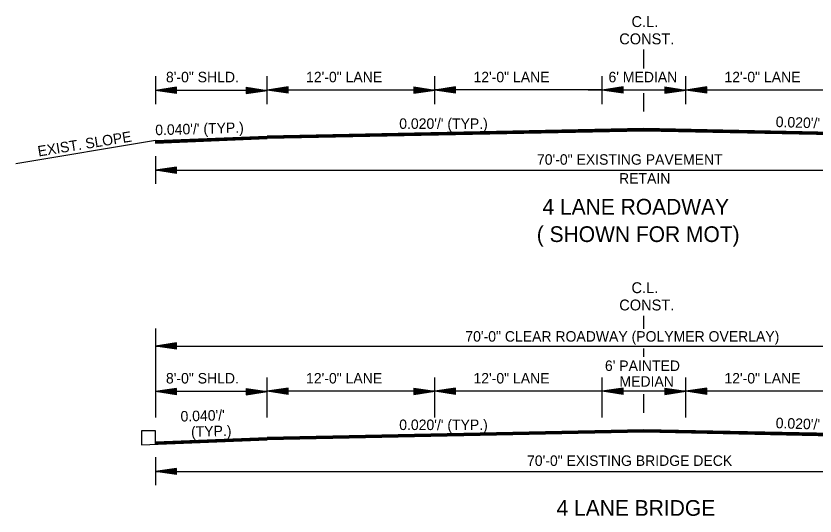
# Model space of a CAD drawing. Extents: x 550980 to 1930787, y -1972975 to 596640.
# Drawn here: x 551090 to 551662, y -1957351 to -1956993 of the extents above; entities that cross this region are included whole.
import ezdxf

# ---------------------------------------------------------------- set-up
doc = ezdxf.new("R2010")
doc.units = 0
doc.layers.add('R_Border', color=7, linetype='Continuous')
doc.layers.add('R_Draft', color=7, linetype='Continuous')

msp = doc.modelspace()

# ---------------------------------------------------------------- linework, layer by layer
at = {"layer": 'R_Border'}
for p, q in [((551189.57, -1957290.23), (551179.4, -1957290.23)), ((551179.4, -1957290.23), (551179.4, -1957300.24)), ((551189.57, -1957299.64), (551189.57, -1957290.23))]:
    msp.add_line(p, q, dxfattribs=at)
at = {"layer": 'R_Draft'}
for p, q in [((551539.61, -1957030.78), (551539.61, -1957017.1)), ((551189.57, -1957036.17), (551189.57, -1957056.17)), ((551269.61, -1957056.17), (551269.61, -1957036.28)), ((551389.61, -1957056.17), (551389.61, -1957036.28)), ((551509.61, -1957056.17), (551509.61, -1957036.28)), ((551569.53, -1957046.17), (551569.53, -1957036.28)), ((551569.61, -1957056.17), (551569.61, -1957036.28)), ((551204.61, -1957044.09), (551189.61, -1957046.34)), ((551269.61, -1957046.34), (551189.61, -1957046.34)), ((551204.61, -1957048.59), (551189.61, -1957046.34)), ((551204.61, -1957044.47), (551192.11, -1957046.34)), ((551204.61, -1957048.22), (551192.11, -1957046.34)), ((551204.61, -1957044.85), (551194.69, -1957046.34)), ((551204.61, -1957047.84), (551194.69, -1957046.34)), ((551204.61, -1957045.23), (551197.19, -1957046.34)), ((551204.61, -1957047.46), (551197.19, -1957046.34)), ((551204.61, -1957045.61), (551199.73, -1957046.34)), ((551204.61, -1957047.07), (551199.73, -1957046.34)), ((551204.61, -1957045.99), (551202.24, -1957046.34)), ((551204.61, -1957046.7), (551202.24, -1957046.34)), ((551204.61, -1957048.59), (551204.61, -1957044.09)), ((551254.61, -1957044.09), (551269.61, -1957046.34)), ((551254.61, -1957044.09), (551254.61, -1957048.59)), ((551254.61, -1957044.47), (551267.1, -1957046.34)), ((551254.61, -1957044.85), (551264.52, -1957046.34)), ((551254.61, -1957045.23), (551262.03, -1957046.34)), ((551254.61, -1957045.62), (551259.48, -1957046.34)), ((551254.61, -1957045.99), (551256.98, -1957046.34)), ((551254.61, -1957048.59), (551269.61, -1957046.34)), ((551254.61, -1957047.08), (551259.48, -1957046.34)), ((551254.61, -1957047.84), (551264.52, -1957046.34)), ((551254.61, -1957048.22), (551267.1, -1957046.34)), ((551254.61, -1957047.46), (551262.03, -1957046.34)), ((551254.61, -1957046.7), (551256.98, -1957046.34)), ((551284.61, -1957043.92), (551269.61, -1957046.17)), ((551389.61, -1957046.17), (551269.61, -1957046.17)), ((551284.61, -1957048.42), (551269.61, -1957046.17)), ((551284.61, -1957044.3), (551272.11, -1957046.17)), ((551284.61, -1957048.05), (551272.11, -1957046.17)), ((551284.61, -1957044.68), (551274.69, -1957046.17)), ((551284.61, -1957047.67), (551274.69, -1957046.17)), ((551284.61, -1957045.06), (551277.19, -1957046.17)), ((551284.61, -1957047.29), (551277.19, -1957046.17)), ((551284.61, -1957045.44), (551279.73, -1957046.17)), ((551284.61, -1957046.9), (551279.73, -1957046.17)), ((551284.61, -1957045.82), (551282.24, -1957046.17)), ((551284.61, -1957046.53), (551282.24, -1957046.17)), ((551284.61, -1957048.42), (551284.61, -1957043.92)), ((551374.61, -1957043.92), (551389.61, -1957046.17)), ((551374.61, -1957043.92), (551374.61, -1957048.42)), ((551374.61, -1957044.3), (551387.1, -1957046.17)), ((551374.61, -1957044.68), (551384.52, -1957046.17)), ((551374.61, -1957045.06), (551382.03, -1957046.17)), ((551374.61, -1957045.45), (551379.48, -1957046.17)), ((551374.61, -1957045.82), (551376.98, -1957046.17)), ((551374.61, -1957048.42), (551389.61, -1957046.17)), ((551374.61, -1957046.91), (551379.48, -1957046.17)), ((551374.61, -1957047.67), (551384.52, -1957046.17)), ((551374.61, -1957048.05), (551387.1, -1957046.17)), ((551374.61, -1957047.29), (551382.03, -1957046.17)), ((551374.61, -1957046.53), (551376.98, -1957046.17)), ((551404.61, -1957043.92), (551389.61, -1957046.17)), ((551509.61, -1957046), (551389.61, -1957046)), ((551404.61, -1957048.42), (551389.61, -1957046.17)), ((551404.61, -1957044.3), (551392.11, -1957046.17)), ((551404.61, -1957048.05), (551392.11, -1957046.17)), ((551404.61, -1957044.68), (551394.69, -1957046.17)), ((551404.61, -1957047.67), (551394.69, -1957046.17)), ((551404.61, -1957045.06), (551397.19, -1957046.17)), ((551404.61, -1957047.29), (551397.19, -1957046.17)), ((551404.61, -1957045.44), (551399.73, -1957046.17)), ((551404.61, -1957046.9), (551399.73, -1957046.17)), ((551404.61, -1957045.82), (551402.24, -1957046.17)), ((551404.61, -1957046.53), (551402.24, -1957046.17)), ((551404.61, -1957048.42), (551404.61, -1957043.92)), ((551569.61, -1957046.17), (551499.61, -1957046.17)), ((551524.61, -1957043.92), (551509.61, -1957046.17)), ((551524.61, -1957048.42), (551509.61, -1957046.17)), ((551524.61, -1957044.3), (551512.11, -1957046.17)), ((551524.61, -1957048.05), (551512.11, -1957046.17)), ((551524.61, -1957044.68), (551514.69, -1957046.17)), ((551524.61, -1957047.67), (551514.69, -1957046.17)), ((551524.61, -1957045.06), (551517.19, -1957046.17)), ((551524.61, -1957047.29), (551517.19, -1957046.17)), ((551524.61, -1957045.44), (551519.73, -1957046.17)), ((551524.61, -1957046.9), (551519.73, -1957046.17)), ((551524.61, -1957045.82), (551522.24, -1957046.17)), ((551524.61, -1957046.53), (551522.24, -1957046.17)), ((551524.61, -1957048.42), (551524.61, -1957043.92)), ((551539.61, -1957061.58), (551539.61, -1957048.29)), ((551554.61, -1957043.92), (551569.61, -1957046.17)), ((551554.61, -1957043.92), (551554.61, -1957048.42)), ((551554.61, -1957044.3), (551567.1, -1957046.17)), ((551554.61, -1957044.68), (551564.52, -1957046.17)), ((551554.61, -1957045.06), (551562.03, -1957046.17)), ((551554.61, -1957045.45), (551559.48, -1957046.17)), ((551554.61, -1957045.82), (551556.98, -1957046.17)), ((551554.61, -1957048.42), (551569.61, -1957046.17)), ((551554.61, -1957046.91), (551559.48, -1957046.17)), ((551554.61, -1957047.67), (551564.52, -1957046.17)), ((551554.61, -1957048.05), (551567.1, -1957046.17)), ((551554.61, -1957047.29), (551562.03, -1957046.17)), ((551554.61, -1957046.53), (551556.98, -1957046.17)), ((551569.53, -1957056.17), (551569.53, -1957046.17)), ((551584.61, -1957043.92), (551569.61, -1957046.17)), ((551689.61, -1957046.17), (551569.61, -1957046.17)), ((551584.61, -1957048.42), (551569.61, -1957046.17)), ((551584.61, -1957044.3), (551572.11, -1957046.17)), ((551584.61, -1957048.05), (551572.11, -1957046.17)), ((551584.61, -1957044.68), (551574.69, -1957046.17)), ((551584.61, -1957047.67), (551574.69, -1957046.17)), ((551584.61, -1957045.06), (551577.19, -1957046.17)), ((551584.61, -1957047.29), (551577.19, -1957046.17)), ((551584.61, -1957045.44), (551579.73, -1957046.17)), ((551584.61, -1957046.9), (551579.73, -1957046.17)), ((551584.61, -1957045.82), (551582.24, -1957046.17)), ((551584.61, -1957046.53), (551582.24, -1957046.17)), ((551584.61, -1957048.42), (551584.61, -1957043.92)), ((551539.61, -1957073.78), (551269.61, -1957079.18)), ((551539.61, -1957074.08), (551269.61, -1957079.48)), ((551539.62, -1957074.38), (551269.61, -1957079.78)), ((551539.63, -1957074.68), (551269.61, -1957080.08)), ((551539.63, -1957074.98), (551269.61, -1957080.38)), ((551539.64, -1957075.28), (551269.61, -1957080.68)), ((551539.64, -1957075.48), (551269.61, -1957080.88)), ((551809.61, -1957080.88), (551539.57, -1957075.48)), ((551809.61, -1957080.38), (551539.58, -1957074.98)), ((551809.61, -1957080.68), (551539.58, -1957075.28)), ((551809.61, -1957080.08), (551539.59, -1957074.68)), ((551809.61, -1957079.48), (551539.6, -1957074.08)), ((551809.61, -1957079.78), (551539.6, -1957074.38)), ((551809.61, -1957079.18), (551539.61, -1957073.78)), ((551189.57, -1957082.38), (551089.5, -1957099.06)), ((551189.57, -1957082.38), (551269.61, -1957079.18)), ((551189.57, -1957082.68), (551269.61, -1957079.48)), ((551189.57, -1957082.98), (551269.61, -1957079.78)), ((551189.57, -1957083.28), (551269.61, -1957080.08)), ((551189.57, -1957083.58), (551269.61, -1957080.38)), ((551189.57, -1957083.88), (551269.61, -1957080.68)), ((551189.57, -1957084.08), (551269.61, -1957080.88)), ((551189.57, -1957082.38), (551189.57, -1957084.08)), ((551189.61, -1957093.39), (551189.61, -1957113.39)), ((551189.57, -1957103.64), (551889.61, -1957103.64)), ((551204.61, -1957101.39), (551189.61, -1957103.64)), ((551204.61, -1957105.89), (551189.61, -1957103.64)), ((551204.61, -1957101.76), (551192.11, -1957103.64)), ((551204.61, -1957105.51), (551192.11, -1957103.64)), ((551204.61, -1957102.14), (551194.69, -1957103.64)), ((551204.61, -1957105.13), (551194.69, -1957103.64)), ((551204.61, -1957102.52), (551197.19, -1957103.64)), ((551204.61, -1957104.75), (551197.19, -1957103.64)), ((551204.61, -1957102.9), (551199.73, -1957103.64)), ((551204.61, -1957104.36), (551199.73, -1957103.64)), ((551204.61, -1957103.28), (551202.24, -1957103.64)), ((551204.61, -1957103.99), (551202.24, -1957103.64)), ((551204.61, -1957105.89), (551204.61, -1957101.39)), ((551539.61, -1957217.1), (551539.61, -1957207.8)), ((551189.57, -1957217.04), (551189.57, -1957280.76)), ((551189.57, -1957229.57), (551889.61, -1957229.57)), ((551204.61, -1957227.32), (551189.61, -1957229.57)), ((551204.61, -1957231.82), (551189.61, -1957229.57)), ((551204.61, -1957227.69), (551192.11, -1957229.57)), ((551204.61, -1957231.44), (551192.11, -1957229.57)), ((551204.61, -1957228.08), (551194.69, -1957229.57)), ((551204.61, -1957231.06), (551194.69, -1957229.57)), ((551204.61, -1957228.45), (551197.19, -1957229.57)), ((551204.61, -1957230.69), (551197.19, -1957229.57)), ((551204.61, -1957228.83), (551199.73, -1957229.57)), ((551204.61, -1957230.3), (551199.73, -1957229.57)), ((551204.61, -1957229.22), (551202.24, -1957229.57)), ((551204.61, -1957229.92), (551202.24, -1957229.57)), ((551204.61, -1957231.82), (551204.61, -1957227.32)), ((551539.61, -1957237.27), (551539.61, -1957231.34)), ((551269.61, -1957280.76), (551269.61, -1957252.04)), ((551389.61, -1957280.59), (551389.61, -1957252.04)), ((551509.61, -1957280.59), (551509.61, -1957252.04)), ((551569.53, -1957261.93), (551569.53, -1957252.04)), ((551569.61, -1957280.59), (551569.61, -1957252.04)), ((551204.61, -1957259.85), (551189.61, -1957262.1)), ((551204.61, -1957260.22), (551192.11, -1957262.1)), ((551204.61, -1957260.61), (551194.69, -1957262.1)), ((551204.61, -1957260.98), (551197.19, -1957262.1)), ((551204.61, -1957264.35), (551204.61, -1957259.85)), ((551254.61, -1957259.85), (551269.61, -1957262.1)), ((551254.61, -1957259.85), (551254.61, -1957264.35)), ((551254.61, -1957260.22), (551267.1, -1957262.1)), ((551254.61, -1957260.61), (551264.52, -1957262.1)), ((551254.61, -1957260.98), (551262.03, -1957262.1)), ((551284.61, -1957259.68), (551269.61, -1957261.93)), ((551284.61, -1957260.05), (551272.11, -1957261.93)), ((551284.61, -1957260.44), (551274.69, -1957261.93)), ((551284.61, -1957260.81), (551277.19, -1957261.93)), ((551284.61, -1957264.18), (551284.61, -1957259.68)), ((551374.61, -1957259.68), (551389.61, -1957261.93)), ((551374.61, -1957259.68), (551374.61, -1957264.18)), ((551374.61, -1957260.05), (551387.1, -1957261.93)), ((551374.61, -1957260.44), (551384.52, -1957261.93)), ((551374.61, -1957260.81), (551382.03, -1957261.93)), ((551404.61, -1957259.68), (551389.61, -1957261.93)), ((551404.61, -1957260.05), (551392.11, -1957261.93)), ((551404.61, -1957260.44), (551394.69, -1957261.93)), ((551404.61, -1957260.81), (551397.19, -1957261.93)), ((551404.61, -1957264.18), (551404.61, -1957259.68)), ((551524.61, -1957259.68), (551509.61, -1957261.93)), ((551524.61, -1957260.05), (551512.11, -1957261.93)), ((551524.61, -1957260.44), (551514.69, -1957261.93)), ((551524.61, -1957260.81), (551517.19, -1957261.93)), ((551524.61, -1957264.18), (551524.61, -1957259.68)), ((551554.61, -1957259.68), (551569.61, -1957261.93)), ((551554.61, -1957259.68), (551554.61, -1957264.18)), ((551554.61, -1957260.05), (551567.1, -1957261.93)), ((551554.61, -1957260.44), (551564.52, -1957261.93)), ((551554.61, -1957260.81), (551562.03, -1957261.93)), ((551584.61, -1957259.68), (551569.61, -1957261.93)), ((551584.61, -1957260.05), (551572.11, -1957261.93)), ((551584.61, -1957260.44), (551574.69, -1957261.93)), ((551584.61, -1957260.81), (551577.19, -1957261.93)), ((551584.61, -1957264.18), (551584.61, -1957259.68)), ((551269.61, -1957262.1), (551189.61, -1957262.1)), ((551204.61, -1957264.35), (551189.61, -1957262.1)), ((551204.61, -1957263.97), (551192.11, -1957262.1)), ((551204.61, -1957263.59), (551194.69, -1957262.1)), ((551204.61, -1957263.22), (551197.19, -1957262.1)), ((551204.61, -1957261.36), (551199.73, -1957262.1)), ((551204.61, -1957262.83), (551199.73, -1957262.1)), ((551204.61, -1957261.75), (551202.24, -1957262.1)), ((551204.61, -1957262.45), (551202.24, -1957262.1)), ((551254.61, -1957261.37), (551259.48, -1957262.1)), ((551254.61, -1957261.75), (551256.98, -1957262.1)), ((551254.61, -1957264.35), (551269.61, -1957262.1)), ((551254.61, -1957262.83), (551259.48, -1957262.1)), ((551254.61, -1957263.59), (551264.52, -1957262.1)), ((551254.61, -1957263.97), (551267.1, -1957262.1)), ((551254.61, -1957263.22), (551262.03, -1957262.1)), ((551254.61, -1957262.45), (551256.98, -1957262.1)), ((551389.61, -1957261.93), (551269.61, -1957261.93)), ((551284.61, -1957264.18), (551269.61, -1957261.93)), ((551284.61, -1957263.8), (551272.11, -1957261.93)), ((551284.61, -1957263.42), (551274.69, -1957261.93)), ((551284.61, -1957263.05), (551277.19, -1957261.93)), ((551284.61, -1957261.19), (551279.73, -1957261.93)), ((551284.61, -1957262.66), (551279.73, -1957261.93)), ((551284.61, -1957261.58), (551282.24, -1957261.93)), ((551284.61, -1957262.28), (551282.24, -1957261.93)), ((551374.61, -1957261.2), (551379.48, -1957261.93)), ((551374.61, -1957261.58), (551376.98, -1957261.93)), ((551374.61, -1957264.18), (551389.61, -1957261.93)), ((551374.61, -1957262.66), (551379.48, -1957261.93)), ((551374.61, -1957263.42), (551384.52, -1957261.93)), ((551374.61, -1957263.8), (551387.1, -1957261.93)), ((551374.61, -1957263.05), (551382.03, -1957261.93)), ((551374.61, -1957262.28), (551376.98, -1957261.93)), ((551509.61, -1957261.76), (551389.61, -1957261.76)), ((551404.61, -1957264.18), (551389.61, -1957261.93)), ((551404.61, -1957263.8), (551392.11, -1957261.93)), ((551404.61, -1957263.42), (551394.69, -1957261.93)), ((551404.61, -1957263.05), (551397.19, -1957261.93)), ((551404.61, -1957261.19), (551399.73, -1957261.93)), ((551404.61, -1957262.66), (551399.73, -1957261.93)), ((551404.61, -1957261.58), (551402.24, -1957261.93)), ((551404.61, -1957262.28), (551402.24, -1957261.93)), ((551569.61, -1957261.93), (551499.61, -1957261.93)), ((551524.61, -1957264.18), (551509.61, -1957261.93)), ((551524.61, -1957263.8), (551512.11, -1957261.93)), ((551524.61, -1957263.42), (551514.69, -1957261.93)), ((551524.61, -1957263.05), (551517.19, -1957261.93)), ((551524.61, -1957261.19), (551519.73, -1957261.93)), ((551524.61, -1957262.66), (551519.73, -1957261.93)), ((551524.61, -1957261.58), (551522.24, -1957261.93)), ((551524.61, -1957262.28), (551522.24, -1957261.93)), ((551539.61, -1957277.33), (551539.61, -1957264.04)), ((551554.61, -1957261.2), (551559.48, -1957261.93)), ((551554.61, -1957261.58), (551556.98, -1957261.93)), ((551554.61, -1957264.18), (551569.61, -1957261.93)), ((551554.61, -1957262.66), (551559.48, -1957261.93)), ((551554.61, -1957263.42), (551564.52, -1957261.93)), ((551554.61, -1957263.8), (551567.1, -1957261.93)), ((551554.61, -1957263.05), (551562.03, -1957261.93)), ((551554.61, -1957262.28), (551556.98, -1957261.93)), ((551569.53, -1957280.59), (551569.53, -1957261.93)), ((551689.61, -1957261.93), (551569.61, -1957261.93)), ((551584.61, -1957264.18), (551569.61, -1957261.93)), ((551584.61, -1957263.8), (551572.11, -1957261.93)), ((551584.61, -1957263.42), (551574.69, -1957261.93)), ((551584.61, -1957263.05), (551577.19, -1957261.93)), ((551584.61, -1957261.19), (551579.73, -1957261.93)), ((551584.61, -1957262.66), (551579.73, -1957261.93)), ((551584.61, -1957261.58), (551582.24, -1957261.93)), ((551584.61, -1957262.28), (551582.24, -1957261.93)), ((551539.61, -1957289.53), (551269.61, -1957294.93)), ((551809.61, -1957294.93), (551539.61, -1957289.53)), ((551189.57, -1957298.14), (551269.61, -1957294.93)), ((551189.57, -1957298.44), (551269.61, -1957295.23)), ((551539.61, -1957289.83), (551269.61, -1957295.23)), ((551539.62, -1957290.13), (551269.61, -1957295.53)), ((551539.63, -1957290.43), (551269.61, -1957295.83)), ((551539.63, -1957290.73), (551269.61, -1957296.13)), ((551539.64, -1957291.03), (551269.61, -1957296.43)), ((551539.64, -1957291.23), (551269.61, -1957296.63)), ((551809.61, -1957296.63), (551539.57, -1957291.23)), ((551809.61, -1957296.13), (551539.58, -1957290.73)), ((551809.61, -1957296.43), (551539.58, -1957291.03)), ((551809.61, -1957295.83), (551539.59, -1957290.43)), ((551809.61, -1957295.23), (551539.6, -1957289.83)), ((551809.61, -1957295.53), (551539.6, -1957290.13)), ((551179.4, -1957300.24), (551269.61, -1957296.64)), ((551189.57, -1957298.74), (551269.61, -1957295.53)), ((551189.57, -1957299.04), (551269.61, -1957295.83)), ((551189.57, -1957299.34), (551269.61, -1957296.13)), ((551189.57, -1957299.64), (551269.61, -1957296.44)), ((551189.61, -1957309.14), (551189.61, -1957329.14)), ((551204.61, -1957317.14), (551189.61, -1957319.39)), ((551204.61, -1957317.52), (551192.11, -1957319.39)), ((551204.61, -1957317.9), (551194.69, -1957319.39)), ((551204.61, -1957321.64), (551204.61, -1957317.14)), ((551189.57, -1957319.39), (551889.61, -1957319.39)), ((551204.61, -1957321.64), (551189.61, -1957319.39)), ((551204.61, -1957321.27), (551192.11, -1957319.39)), ((551204.61, -1957320.88), (551194.69, -1957319.39)), ((551204.61, -1957318.27), (551197.19, -1957319.39)), ((551204.61, -1957320.51), (551197.19, -1957319.39)), ((551204.61, -1957318.66), (551199.73, -1957319.39)), ((551204.61, -1957320.12), (551199.73, -1957319.39)), ((551204.61, -1957319.04), (551202.24, -1957319.39)), ((551204.61, -1957319.74), (551202.24, -1957319.39))]:
    msp.add_line(p, q, dxfattribs=at)

# ---------------------------------------------------------------- texts
at = {"layer": 'R_Border'}
msp.add_text('( SHOWN FOR MOT)', height=11.25, dxfattribs=at).set_placement((551462.78, -1957154.98))
at = {"layer": 'R_Draft'}
for s, height, p in [('C.L.', 7.8, (551530.71, -1957001)), ('CONST.', 7.8, (551521.93, -1957013.37)), ('8\'-0" SHLD.', 7.5, (551197, -1957040.57)), ('12\'-0" LANE', 7.5, (551297.42, -1957040.57)), ('12\'-0" LANE', 7.5, (551417.42, -1957040.57)), ("6' MEDIAN", 7.5, (551514.21, -1957040.57)), ('12\'-0" LANE', 7.5, (551597.29, -1957040.57)), ("0.020'/' (TYP.)", 7.5, (551364.21, -1957073.93)), ('70\'-0" EXISTING PAVEMENT', 7.5, (551462.95, -1957099.62)), ('RETAIN', 7.5, (551521.77, -1957113.13)), ('4 LANE ROADWAY', 11.25, (551466.88, -1957135.34)), ('C.L.', 7.8, (551530.71, -1957191.63)), ('CONST.', 7.8, (551521.93, -1957204)), ('70\'-0" CLEAR ROADWAY (POLYMER OVERLAY)', 7.5, (551411.59, -1957226.35)), ("6' PAINTED", 7.5, (551511.66, -1957247.36)), ('8\'-0" SHLD.', 7.5, (551197, -1957256.33)), ('12\'-0" LANE', 7.5, (551297.42, -1957256.33)), ('12\'-0" LANE', 7.5, (551417.42, -1957256.33)), ('12\'-0" LANE', 7.5, (551597.29, -1957256.33)), ('MEDIAN', 7.5, (551522.06, -1957258.61)), ("0.020'/' (TYP.)", 7.5, (551364.21, -1957289.68)), ('70\'-0" EXISTING BRIDGE DECK', 7.5, (551455.83, -1957315.37)), ('4 LANE BRIDGE', 11.25, (551476.98, -1957351.1))]:
    msp.add_text(s, height=height, dxfattribs=at).set_placement(p)
for s, rotation, p in [("0.020'/' (TYP.)", 358.0607, (551633.97, -1957072.56)), ("0.040'/' (TYP.)", 1.7023, (551189.44, -1957078.51)), ('EXIST. SLOPE', 9.1534, (551105.69, -1957093.78)), ("0.040'/' ", 1.7023, (551207.56, -1957283.62)), ("0.020'/' (TYP.)", 358.0607, (551633.97, -1957288.31)), ('(TYP.)', 1.7023, (551215.09, -1957294.66))]:
    msp.add_text(s, height=7.5, rotation=rotation, dxfattribs=at).set_placement(p)

doc.saveas('drawing.dxf')
